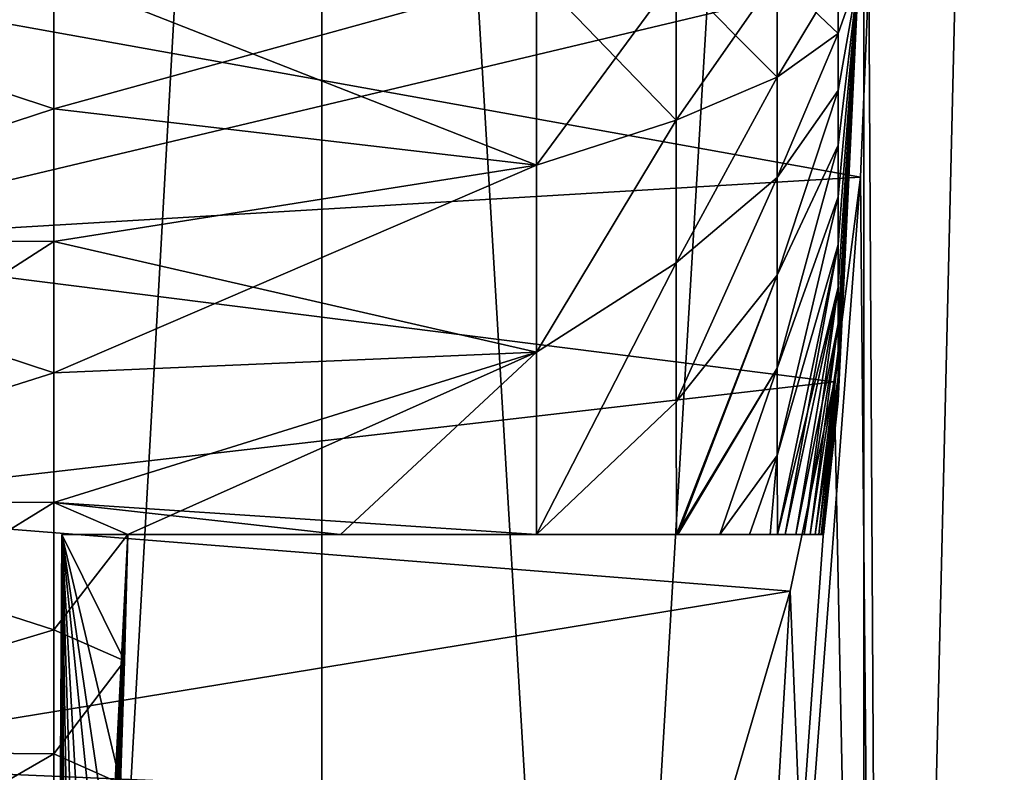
# Model space of a CAD drawing. Header units: metres. Extents: x -109 to 109, y -78 to 121.
# Tile 307 of 656: x -83.68 to -81.47, y 102.24 to 103.93. Entities that reach past the tile are written whole.
import ezdxf

# ---------------------------------------------------------------- set-up
doc = ezdxf.new("R2010")
doc.units = ezdxf.units.M
doc.layers.add('solid_508554_SW0001', color=7, linetype='CONTINUOUS')

msp = doc.modelspace()

# ---------------------------------------------------------------- linework, layer by layer
at = {"layer": 'solid_508554_SW0001'}
for points in [[(-84.141228, 109.825623, -21.482794), (-84.141197, 89.525627, -21.482773), (-82.999992, 89.525627, -20.741665)], [(-84.141228, 109.825623, -21.482794), (-82.999992, 89.525627, -20.741665), (-83.000015, 109.825623, -20.74168)], [(-83.000015, 109.825623, -43.25832), (-84.141197, 89.525627, -42.517227), (-84.141228, 109.825623, -42.517204)], [(-83.000015, 109.825623, -43.25832), (-82.999992, 89.525627, -43.258335), (-84.141197, 89.525627, -42.517227)], [(-83.000015, 109.825623, -20.74168), (-82.999992, 89.525627, -20.741665), (-81.787567, 89.525627, -20.123905)], [(-83.000015, 109.825623, -20.74168), (-81.787567, 89.525627, -20.123905), (-81.787582, 109.825623, -20.123913)], [(-81.787582, 109.825623, -43.876087), (-82.999992, 89.525627, -43.258335), (-83.000015, 109.825623, -43.25832)], [(-81.787582, 109.825623, -43.876087), (-81.787567, 89.525627, -43.876095), (-82.999992, 89.525627, -43.258335)], [(-81.787582, 109.825623, -20.123913), (-81.787567, 89.525627, -20.123905), (-80.517212, 89.525627, -19.636263)], [(-81.787582, 109.825623, -20.123913), (-80.517212, 89.525627, -19.636263), (-80.517212, 109.825623, -19.636263)], [(-80.517212, 109.825623, -44.363735), (-81.787567, 89.525627, -43.876095), (-81.787582, 109.825623, -43.876087)], [(-80.517212, 109.825623, -44.363735), (-80.517212, 89.525627, -44.363735), (-81.787567, 89.525627, -43.876095)], [(-81.739471, 97.425629, -36.641975), (-81.514572, 106.925629, -36.88406), (-81.77636, 104.025627, -36.599998)], [(-81.77636, 104.025627, -27.4), (-81.514572, 106.925629, -27.11594), (-81.739471, 97.425629, -27.358027)], [(-81.739471, 97.425629, -36.641975), (-81.141975, 97.425629, -37.239468), (-81.514572, 106.925629, -36.88406)], [(-81.514572, 106.925629, -27.11594), (-81.141975, 97.425629, -26.760532), (-81.739471, 97.425629, -27.358027)], [(-81.141975, 97.425629, -37.239468), (-80.901939, 106.925629, -37.442696), (-81.514572, 106.925629, -36.88406)], [(-80.901939, 106.925629, -26.557302), (-81.141975, 97.425629, -26.760532), (-81.514572, 106.925629, -27.11594)], [(-83.599998, 103.727486, -36.339771), (-84.5, 103.433311, -36.309486), (-84.5, 104.025627, -36.349998)], [(-83.599998, 104.025627, -36.349998), (-83.599998, 103.727486, -36.339771), (-84.5, 104.025627, -36.349998)], [(-83.599998, 104.025627, -27.65), (-84.5, 104.025627, -27.65), (-84.5, 103.433311, -27.690514)], [(-83.599998, 103.727486, -27.660229), (-83.599998, 104.025627, -27.65), (-84.5, 103.433311, -27.690514)], [(-84.300003, 103.425201, -36.560646), (-81.795609, 103.574554, -36.577835), (-81.77636, 104.025627, -36.599998)], [(-84.300003, 104.025627, -36.599998), (-84.300003, 103.425201, -36.560646), (-81.77636, 104.025627, -36.599998)], [(-84.300003, 104.025627, -27.4), (-81.77636, 104.025627, -27.4), (-81.795601, 103.574562, -27.422165)], [(-84.300003, 103.425201, -27.439354), (-84.300003, 104.025627, -27.4), (-81.795601, 103.574562, -27.422165)], [(-82.520348, 104.025627, -28.273338), (-83.599998, 104.025627, -27.65), (-83.599998, 103.727486, -27.660229)], [(-82.520348, 104.025627, -28.273338), (-83.599998, 103.727486, -27.660229), (-82.520348, 103.601639, -28.297537)], [(-82.520348, 103.601639, -35.702465), (-83.599998, 103.727486, -36.339771), (-83.599998, 104.025627, -36.349998)], [(-82.520348, 103.601639, -35.702465), (-83.599998, 104.025627, -36.349998), (-82.520348, 104.025627, -35.726662)], [(-82.207901, 103.702156, -34.808369), (-82.520348, 103.601639, -35.702465), (-82.520348, 104.025627, -35.726662)], [(-82.207901, 104.025627, -34.826939), (-82.207901, 103.702156, -34.808369), (-82.520348, 104.025627, -35.726662)], [(-82.520348, 103.601639, -28.297537), (-82.207901, 103.702156, -29.191629), (-82.207901, 104.025627, -29.173063)], [(-82.520348, 104.025627, -28.273338), (-82.520348, 103.601639, -28.297537), (-82.207901, 104.025627, -29.173063)], [(-81.981918, 103.797966, -33.885059), (-82.207901, 103.702156, -34.808369), (-82.207901, 104.025627, -34.826939)], [(-81.981918, 104.025627, -33.898758), (-81.981918, 103.797966, -33.885059), (-82.207901, 104.025627, -34.826939)], [(-82.207901, 103.702156, -29.191629), (-81.981918, 103.797966, -30.114939), (-81.981918, 104.025627, -30.101242)], [(-82.207901, 104.025627, -29.173063), (-82.207901, 103.702156, -29.191629), (-81.981918, 104.025627, -30.101242)], [(-81.845535, 103.895828, -32.944374), (-81.981918, 103.797966, -33.885059), (-81.981918, 104.025627, -33.898758)], [(-81.845535, 104.025627, -32.953251), (-81.845535, 103.895828, -32.944374), (-81.981918, 104.025627, -33.898758)], [(-81.845535, 104.025627, -31.046749), (-81.981918, 104.025627, -30.101242), (-81.981918, 103.797966, -30.114939)], [(-81.845535, 103.895828, -31.055628), (-81.845535, 104.025627, -31.046749), (-81.981918, 103.797966, -30.114939)], [(-81.800003, 104.025627, -32), (-81.845535, 104.025627, -31.046749), (-81.845535, 103.895828, -31.055628)], [(-81.800003, 104.025627, -32), (-81.845535, 103.895828, -31.055628), (-81.845535, 103.76844, -31.082098)], [(-81.800003, 104.025627, -32), (-81.845535, 103.76844, -31.082098), (-81.845535, 103.645851, -31.125668)], [(-81.800003, 104.025627, -32), (-81.845535, 103.645851, -31.125668), (-81.845535, 103.530334, -31.185524)], [(-81.800003, 104.025627, -32), (-81.845535, 103.530334, -31.185524), (-81.845535, 103.424042, -31.260551)], [(-81.800003, 104.025627, -32), (-81.845535, 103.424042, -31.260551), (-81.845535, 103.328957, -31.349356)], [(-81.800003, 104.025627, -32), (-81.845535, 103.328957, -31.349356), (-81.845535, 103.246849, -31.450279)], [(-81.800003, 104.025627, -32), (-81.845535, 103.246849, -31.450279), (-81.845535, 103.179245, -31.561441)], [(-81.800003, 104.025627, -32), (-81.845535, 103.179245, -31.561441), (-81.845535, 103.127411, -31.680775)], [(-81.800003, 104.025627, -32), (-81.845535, 103.127411, -31.680775), (-81.845535, 103.092316, -31.806055)], [(-81.800003, 104.025627, -32), (-81.845535, 103.092316, -31.806055), (-81.845535, 103.0746, -31.934948)], [(-81.800003, 104.025627, -32), (-81.845535, 103.0746, -31.934948), (-81.845535, 103.0746, -32.065052)], [(-81.800003, 104.025627, -32), (-81.845535, 103.0746, -32.065052), (-81.845535, 103.092316, -32.193943)], [(-81.800003, 104.025627, -32), (-81.845535, 103.092316, -32.193943), (-81.845535, 103.127411, -32.319225)], [(-81.800003, 104.025627, -32), (-81.845535, 103.127411, -32.319225), (-81.845535, 103.179245, -32.438557)], [(-81.800003, 104.025627, -32), (-81.845535, 103.179245, -32.438557), (-81.845535, 103.246849, -32.549721)], [(-81.800003, 104.025627, -32), (-81.845535, 103.246849, -32.549721), (-81.845535, 103.328957, -32.650646)], [(-81.800003, 104.025627, -32), (-81.845535, 103.328957, -32.650646), (-81.845535, 103.424042, -32.739449)], [(-81.800003, 104.025627, -32), (-81.845535, 103.424042, -32.739449), (-81.845535, 103.530334, -32.814476)], [(-81.800003, 104.025627, -32), (-81.845535, 103.530334, -32.814476), (-81.845535, 103.645851, -32.874332)], [(-81.800003, 104.025627, -32), (-81.845535, 103.645851, -32.874332), (-81.845535, 103.76844, -32.917904)], [(-81.800003, 104.025627, -32), (-81.845535, 103.76844, -32.917904), (-81.845535, 103.895828, -32.944374)], [(-81.800003, 104.025627, -32), (-81.845535, 103.895828, -32.944374), (-81.845535, 104.025627, -32.953251)], [(-81.795609, 103.574554, -36.577835), (-81.739471, 97.425629, -36.641975), (-81.77636, 104.025627, -36.599998)], [(-81.795601, 103.574562, -27.422165), (-81.77636, 104.025627, -27.4), (-81.739471, 97.425629, -27.358027)], [(-81.845535, 103.895828, -32.944374), (-81.981918, 103.573601, -33.844166), (-81.981918, 103.797966, -33.885059)], [(-81.845535, 103.895828, -32.944374), (-81.845535, 103.76844, -32.917904), (-81.981918, 103.573601, -33.844166)], [(-81.845535, 103.895828, -31.055628), (-81.981918, 103.797966, -30.114939), (-81.981918, 103.573601, -30.155832)], [(-81.845535, 103.76844, -31.082098), (-81.845535, 103.895828, -31.055628), (-81.981918, 103.573601, -30.155832)], [(-81.981918, 103.797966, -33.885059), (-82.207901, 103.382927, -34.752911), (-82.207901, 103.702156, -34.808369)], [(-81.981918, 103.797966, -33.885059), (-81.981918, 103.573601, -33.844166), (-82.207901, 103.382927, -34.752911)], [(-82.207901, 103.382927, -29.247089), (-81.981918, 103.573601, -30.155832), (-81.981918, 103.797966, -30.114939)], [(-82.207901, 103.702156, -29.191629), (-82.207901, 103.382927, -29.247089), (-81.981918, 103.797966, -30.114939)], [(-81.845535, 103.76844, -32.917904), (-81.981918, 103.355751, -33.776669), (-81.981918, 103.573601, -33.844166)], [(-81.845535, 103.76844, -32.917904), (-81.845535, 103.645851, -32.874332), (-81.981918, 103.355751, -33.776669)], [(-81.845535, 103.76844, -31.082098), (-81.981918, 103.573601, -30.155832), (-81.981918, 103.355751, -30.223333)], [(-81.845535, 103.645851, -31.125668), (-81.845535, 103.76844, -31.082098), (-81.981918, 103.355751, -30.223333)], [(-83.599998, 103.430756, -27.690866), (-83.599998, 103.727486, -27.660229), (-84.5, 103.433311, -27.690514)], [(-83.599998, 103.727486, -36.339771), (-83.599998, 103.430756, -36.309132), (-84.5, 103.433311, -36.309486)], [(-82.520348, 103.601639, -28.297537), (-83.599998, 103.727486, -27.660229), (-83.599998, 103.430756, -27.690866)], [(-82.520348, 103.601639, -35.702465), (-83.599998, 103.430756, -36.309132), (-83.599998, 103.727486, -36.339771)], [(-82.207901, 103.702156, -34.808369), (-82.520348, 103.183167, -35.630188), (-82.520348, 103.601639, -35.702465)], [(-82.207901, 103.702156, -34.808369), (-82.207901, 103.382927, -34.752911), (-82.520348, 103.183167, -35.630188)], [(-82.520348, 103.183167, -28.369812), (-82.207901, 103.382927, -29.247089), (-82.207901, 103.702156, -29.191629)], [(-82.520348, 103.601639, -28.297537), (-82.520348, 103.183167, -28.369812), (-82.207901, 103.702156, -29.191629)], [(-81.845535, 103.645851, -32.874332), (-81.981918, 103.14756, -33.683533), (-81.981918, 103.355751, -33.776669)], [(-81.845535, 103.645851, -32.874332), (-81.845535, 103.530334, -32.814476), (-81.981918, 103.14756, -33.683533)], [(-81.845535, 103.645851, -31.125668), (-81.981918, 103.355751, -30.223333), (-81.981918, 103.14756, -30.316465)], [(-81.845535, 103.530334, -31.185524), (-81.845535, 103.645851, -31.125668), (-81.981918, 103.14756, -30.316465)], [(-82.520348, 103.601639, -28.297537), (-83.599998, 103.430756, -27.690866), (-83.599998, 103.136818, -27.741772)], [(-82.520348, 103.601639, -28.297537), (-83.599998, 103.136818, -27.741772), (-82.520348, 103.183167, -28.369812)], [(-82.520348, 103.601639, -35.702465), (-82.520348, 103.183167, -35.630188), (-83.599998, 103.430756, -36.309132)], [(-84.300003, 103.425201, -27.439354), (-81.795601, 103.574562, -27.422165), (-81.853981, 103.117241, -27.490574)], [(-84.300003, 103.425201, -36.560646), (-81.853981, 103.11721, -36.509422), (-81.795609, 103.574554, -36.577835)], [(-81.795601, 103.574562, -27.422165), (-81.739471, 97.425629, -27.358027), (-82.260918, 97.425629, -28.023594)], [(-81.853981, 103.117241, -27.490574), (-81.795601, 103.574562, -27.422165), (-82.260918, 97.425629, -28.023594)], [(-81.981918, 103.573601, -33.844166), (-82.207901, 103.072151, -34.661289), (-82.207901, 103.382927, -34.752911)], [(-81.981918, 103.573601, -33.844166), (-81.981918, 103.355751, -33.776669), (-82.207901, 103.072151, -34.661289)], [(-82.207901, 103.072151, -29.338711), (-81.981918, 103.355751, -30.223333), (-81.981918, 103.573601, -30.155832)], [(-82.207901, 103.382927, -29.247089), (-82.207901, 103.072151, -29.338711), (-81.981918, 103.573601, -30.155832)], [(-81.795609, 103.574554, -36.577835), (-81.853981, 103.11721, -36.509422), (-81.739471, 97.425629, -36.641975)], [(-81.845535, 103.530334, -32.814476), (-81.981918, 102.952049, -33.566113), (-81.981918, 103.14756, -33.683533)], [(-81.845535, 103.530334, -32.814476), (-81.845535, 103.424042, -32.739449), (-81.981918, 102.952049, -33.566113)], [(-81.845535, 103.530334, -31.185524), (-81.981918, 103.14756, -30.316465), (-81.981918, 102.952049, -30.433887)], [(-81.845535, 103.424042, -31.260551), (-81.845535, 103.530334, -31.185524), (-81.981918, 102.952049, -30.433887)], [(-83.599998, 103.430756, -27.690866), (-84.5, 103.433311, -27.690514), (-84.5, 102.852028, -27.811306)], [(-83.599998, 103.136818, -36.258228), (-84.5, 102.852028, -36.188694), (-84.5, 103.433311, -36.309486)], [(-83.599998, 103.430756, -36.309132), (-83.599998, 103.136818, -36.258228), (-84.5, 103.433311, -36.309486)], [(-83.599998, 103.136818, -27.741772), (-83.599998, 103.430756, -27.690866), (-84.5, 102.852028, -27.811306)], [(-84.300003, 103.425201, -36.560646), (-84.300003, 102.83506, -36.44326), (-81.853981, 103.11721, -36.509422)], [(-84.300003, 102.83506, -27.556742), (-84.300003, 103.425201, -27.439354), (-81.853981, 103.117241, -27.490574)], [(-82.520348, 103.183167, -35.630188), (-83.599998, 103.136818, -36.258228), (-83.599998, 103.430756, -36.309132)], [(-81.845535, 103.424042, -32.739449), (-81.980934, 102.775627, -33.422478), (-81.981918, 102.952049, -33.566113)], [(-81.845535, 103.424042, -31.260551), (-81.981918, 102.952049, -30.433887), (-81.980934, 102.775627, -30.577522)], [(-81.845535, 103.424042, -32.739449), (-81.845535, 103.328957, -32.650646), (-81.980934, 102.775627, -33.422478)], [(-81.845535, 103.424042, -31.260551), (-81.980934, 102.775627, -30.577522), (-81.963989, 102.775627, -30.699713)], [(-81.845535, 103.328957, -31.349356), (-81.845535, 103.424042, -31.260551), (-81.963989, 102.775627, -30.699713)], [(-82.207901, 103.382927, -34.752911), (-82.520348, 102.775627, -35.510769), (-82.520348, 103.183167, -35.630188)], [(-82.207901, 103.382927, -34.752911), (-82.207901, 103.072151, -34.661289), (-82.520348, 102.775627, -35.510769)], [(-82.520348, 102.775627, -28.489231), (-82.207901, 103.072151, -29.338711), (-82.207901, 103.382927, -29.247089)], [(-82.520348, 103.183167, -28.369812), (-82.520348, 102.775627, -28.489231), (-82.207901, 103.382927, -29.247089)], [(-81.981918, 103.355751, -33.776669), (-82.207184, 102.775627, -34.532681), (-82.207901, 103.072151, -34.661289)], [(-82.207901, 103.072151, -29.338711), (-82.207184, 102.775627, -29.467321), (-81.981918, 103.355751, -30.223333)], [(-81.981918, 103.355751, -33.776669), (-81.981918, 103.14756, -33.683533), (-82.207184, 102.775627, -34.532681)], [(-82.207184, 102.775627, -29.467321), (-82.20385, 102.775627, -29.479994), (-81.981918, 103.355751, -30.223333)], [(-82.20385, 102.775627, -29.479994), (-81.981918, 103.14756, -30.316465), (-81.981918, 103.355751, -30.223333)], [(-81.845535, 103.328957, -32.650646), (-81.963989, 102.775627, -33.300285), (-81.980934, 102.775627, -33.422478)], [(-81.845535, 103.328957, -32.650646), (-81.939911, 102.775627, -33.102745), (-81.963989, 102.775627, -33.300285)], [(-81.845535, 103.328957, -31.349356), (-81.963989, 102.775627, -30.699713), (-81.939911, 102.775627, -30.897255)], [(-81.845535, 103.328957, -32.650646), (-81.845535, 103.246849, -32.549721), (-81.939911, 102.775627, -33.102745)], [(-81.845535, 103.328957, -31.349356), (-81.939911, 102.775627, -30.897255), (-81.92173, 102.775627, -31.074087)], [(-81.845535, 103.246849, -31.450279), (-81.845535, 103.328957, -31.349356), (-81.92173, 102.775627, -31.074087)], [(-81.845535, 103.246849, -32.549721), (-81.92173, 102.775627, -32.925915), (-81.939911, 102.775627, -33.102745)], [(-81.845535, 103.246849, -32.549721), (-81.907768, 102.775627, -32.762436), (-81.92173, 102.775627, -32.925915)], [(-81.845535, 103.246849, -31.450279), (-81.92173, 102.775627, -31.074087), (-81.907768, 102.775627, -31.237566)], [(-81.845535, 103.246849, -32.549721), (-81.845535, 103.179245, -32.438557), (-81.907768, 102.775627, -32.762436)], [(-81.845535, 103.179245, -31.561441), (-81.845535, 103.246849, -31.450279), (-81.907768, 102.775627, -31.237566)], [(-82.520348, 103.183167, -28.369812), (-83.599998, 103.136818, -27.741772), (-83.599998, 102.847061, -27.8127)], [(-83.434357, 102.775627, -27.933414), (-82.520348, 103.183167, -28.369812), (-83.599998, 102.847061, -27.8127)], [(-82.520348, 103.183167, -35.630188), (-83.599998, 102.847061, -36.187298), (-83.599998, 103.136818, -36.258228)], [(-82.520348, 103.183167, -35.630188), (-82.520348, 102.775627, -35.510769), (-83.599998, 102.847061, -36.187298)], [(-82.958611, 102.775627, -28.221712), (-82.520348, 103.183167, -28.369812), (-83.434357, 102.775627, -27.933414)], [(-82.958611, 102.775627, -28.221712), (-82.520348, 102.775627, -28.489231), (-82.520348, 103.183167, -28.369812)], [(-81.845535, 103.179245, -32.438557), (-81.896996, 102.775627, -32.606682), (-81.907768, 102.775627, -32.762436)], [(-81.845535, 103.179245, -31.561441), (-81.907768, 102.775627, -31.237566), (-81.896996, 102.775627, -31.393318)], [(-81.845535, 103.179245, -32.438557), (-81.845535, 103.127411, -32.319225), (-81.896996, 102.775627, -32.606682)], [(-81.845535, 103.179245, -31.561441), (-81.896996, 102.775627, -31.393318), (-81.888855, 102.775627, -31.545387)], [(-81.845535, 103.127411, -31.680775), (-81.845535, 103.179245, -31.561441), (-81.888855, 102.775627, -31.545387)], [(-83.599998, 102.847061, -27.8127), (-83.599998, 103.136818, -27.741772), (-84.5, 102.852028, -27.811306)], [(-83.599998, 103.136818, -36.258228), (-83.599998, 102.847061, -36.187298), (-84.5, 102.852028, -36.188694)], [(-81.981918, 103.14756, -33.683533), (-82.20385, 102.775627, -34.520008), (-82.207184, 102.775627, -34.532681)], [(-81.981918, 103.14756, -33.683533), (-82.109993, 102.775627, -34.131248), (-82.20385, 102.775627, -34.520008)], [(-82.20385, 102.775627, -29.479994), (-82.109993, 102.775627, -29.868752), (-81.981918, 103.14756, -30.316465)], [(-81.981918, 103.14756, -33.683533), (-81.981918, 102.952049, -33.566113), (-82.109993, 102.775627, -34.131248)], [(-82.109993, 102.775627, -29.868752), (-81.981918, 102.952049, -30.433887), (-81.981918, 103.14756, -30.316465)], [(-84.300003, 102.83506, -27.556742), (-81.853981, 103.117241, -27.490574), (-81.952919, 102.649223, -27.610735)], [(-84.300003, 102.83506, -36.44326), (-81.952927, 102.649193, -36.389256), (-81.853981, 103.11721, -36.509422)], [(-81.952919, 102.649223, -27.610735), (-81.853981, 103.117241, -27.490574), (-82.260918, 97.425629, -28.023594)], [(-81.853981, 103.11721, -36.509422), (-81.952927, 102.649193, -36.389256), (-81.739471, 97.425629, -36.641975)], [(-81.845535, 103.127411, -32.319225), (-81.888855, 102.775627, -32.454613), (-81.896996, 102.775627, -32.606682)], [(-81.845535, 103.127411, -32.319225), (-81.88308, 102.775627, -32.303631), (-81.888855, 102.775627, -32.454613)], [(-81.845535, 103.127411, -31.680775), (-81.888855, 102.775627, -31.545387), (-81.88308, 102.775627, -31.696369)], [(-81.845535, 103.127411, -32.319225), (-81.845535, 103.092316, -32.193943), (-81.88308, 102.775627, -32.303631)], [(-81.845535, 103.092316, -31.806055), (-81.845535, 103.127411, -31.680775), (-81.88308, 102.775627, -31.696369)], [(-82.207901, 103.072151, -34.661289), (-82.207184, 102.775627, -34.532681), (-82.520348, 102.775627, -35.510769)], [(-82.520348, 102.775627, -28.489231), (-82.207184, 102.775627, -29.467321), (-82.207901, 103.072151, -29.338711)], [(-81.845535, 103.092316, -32.193943), (-81.879601, 102.775627, -32.152157), (-81.88308, 102.775627, -32.303631)], [(-81.845535, 103.092316, -31.806055), (-81.88308, 102.775627, -31.696369), (-81.879601, 102.775627, -31.847843)], [(-81.845535, 103.092316, -32.193943), (-81.845535, 103.0746, -32.065052), (-81.879601, 102.775627, -32.152157)], [(-81.845535, 103.0746, -31.934948), (-81.845535, 103.092316, -31.806055), (-81.879601, 102.775627, -31.847843)], [(-81.845535, 103.0746, -32.065052), (-81.878433, 102.775627, -32), (-81.879601, 102.775627, -32.152157)], [(-81.845535, 103.0746, -31.934948), (-81.879601, 102.775627, -31.847843), (-81.878433, 102.775627, -32)], [(-81.845535, 103.0746, -32.065052), (-81.845535, 103.0746, -31.934948), (-81.878433, 102.775627, -32)], [(-81.981918, 102.952049, -33.566113), (-82.043755, 102.775627, -33.803669), (-82.109993, 102.775627, -34.131248)], [(-82.109993, 102.775627, -29.868752), (-82.043755, 102.775627, -30.196329), (-81.981918, 102.952049, -30.433887)], [(-81.981918, 102.952049, -33.566113), (-81.997101, 102.775627, -33.529869), (-82.043755, 102.775627, -33.803669)], [(-82.043755, 102.775627, -30.196329), (-81.997101, 102.775627, -30.470133), (-81.981918, 102.952049, -30.433887)], [(-81.981918, 102.952049, -33.566113), (-81.980934, 102.775627, -33.422478), (-81.997101, 102.775627, -33.529869)], [(-81.997101, 102.775627, -30.470133), (-81.980934, 102.775627, -30.577522), (-81.981918, 102.952049, -30.433887)], [(-83.599998, 102.847061, -27.8127), (-84.5, 102.852028, -27.811306), (-84.5, 102.292603, -28.010124)], [(-83.599998, 102.562843, -36.096676), (-84.5, 102.292603, -35.989876), (-84.5, 102.852028, -36.188694)], [(-83.599998, 102.847061, -36.187298), (-83.599998, 102.562843, -36.096676), (-84.5, 102.852028, -36.188694)], [(-83.599998, 102.562843, -27.903322), (-83.599998, 102.847061, -27.8127), (-84.5, 102.292603, -28.010124)], [(-84.300003, 102.83506, -36.44326), (-84.300003, 102.265282, -36.249847), (-81.952927, 102.649193, -36.389256)], [(-84.300003, 102.265282, -27.750154), (-84.300003, 102.83506, -27.556742), (-81.952919, 102.649223, -27.610735)], [(-83.434357, 102.775627, -27.933414), (-83.599998, 102.847061, -27.8127), (-83.599998, 102.562843, -27.903322)], [(-83.434357, 102.775627, -36.066586), (-83.599998, 102.562843, -36.096676), (-83.599998, 102.847061, -36.187298)], [(-82.959145, 102.775627, -35.778614), (-83.434357, 102.775627, -36.066586), (-83.599998, 102.847061, -36.187298)], [(-82.520348, 102.775627, -35.510769), (-82.959145, 102.775627, -35.778614), (-83.599998, 102.847061, -36.187298)], [(-83.434357, 102.775627, -27.933414), (-83.599998, 102.562843, -27.903322), (-83.441856, 102.493462, -28.026466)], [(-83.434357, 102.775627, -36.066586), (-83.441856, 102.493462, -35.973534), (-83.599998, 102.562843, -36.096676)], [(-83.581589, 102.775627, -30.643171), (-83.599365, 99.684067, -31.729191), (-83.599983, 99.675629, -32)], [(-83.581589, 102.775627, -30.643171), (-83.599983, 99.675629, -32), (-83.599365, 99.684067, -32.270809)], [(-83.581589, 102.775627, -30.643171), (-83.59314, 99.759285, -31.171534), (-83.599365, 99.684067, -31.729191)], [(-83.581589, 102.775627, -30.643171), (-83.599365, 99.684067, -32.270809), (-83.59314, 99.759285, -32.828468)], [(-83.581589, 102.775627, -33.356831), (-83.59314, 99.759285, -32.828468), (-83.58107, 99.910385, -33.375629)], [(-83.581589, 102.775627, -33.356831), (-83.581589, 102.775627, -30.643171), (-83.59314, 99.759285, -32.828468)], [(-83.581589, 102.775627, -30.643171), (-83.58107, 99.910385, -30.624371), (-83.59314, 99.759285, -31.171534)], [(-83.581589, 102.775627, -33.356831), (-83.58107, 99.910385, -33.375629), (-83.563889, 100.135696, -33.899998)], [(-83.581589, 102.775627, -33.356831), (-83.563889, 100.135696, -33.899998), (-83.54274, 100.432129, -34.392231)], [(-83.581589, 102.775627, -33.356831), (-83.54274, 100.432129, -34.392231), (-83.519104, 100.795258, -34.843079)], [(-83.581589, 102.775627, -33.356831), (-83.519104, 100.795258, -34.843079), (-83.494675, 101.2192, -35.243633)], [(-83.581589, 102.775627, -33.356831), (-83.494675, 101.2192, -35.243633), (-83.471268, 101.696579, -35.585659)], [(-83.581589, 102.775627, -33.356831), (-83.471268, 101.696579, -35.585659), (-83.460495, 101.95266, -35.732437)], [(-83.581589, 102.775627, -33.356831), (-83.460495, 101.95266, -35.732437), (-83.45063, 102.218674, -35.861942)], [(-83.581589, 102.775627, -33.356831), (-83.45063, 102.218674, -35.861942), (-83.441856, 102.493462, -35.973534)], [(-83.581589, 102.775627, -33.356831), (-83.441856, 102.493462, -35.973534), (-83.434357, 102.775627, -36.066586)], [(-83.581589, 102.775627, -33.356831), (-83.434357, 102.775627, -36.066586), (-81.939911, 102.775627, -33.102745)], [(-83.581589, 102.775627, -33.356831), (-81.939911, 102.775627, -33.102745), (-81.92173, 102.775627, -32.925915)], [(-83.581589, 102.775627, -33.356831), (-81.92173, 102.775627, -32.925915), (-81.907768, 102.775627, -32.762436)], [(-83.581589, 102.775627, -33.356831), (-81.907768, 102.775627, -32.762436), (-81.896996, 102.775627, -32.606682)], [(-83.581589, 102.775627, -33.356831), (-81.896996, 102.775627, -32.606682), (-81.888855, 102.775627, -32.454613)], [(-83.581589, 102.775627, -33.356831), (-81.888855, 102.775627, -32.454613), (-81.88308, 102.775627, -32.303631)], [(-83.581589, 102.775627, -33.356831), (-81.88308, 102.775627, -32.303631), (-81.879601, 102.775627, -32.152157)], [(-83.581589, 102.775627, -33.356831), (-81.879601, 102.775627, -32.152157), (-81.878433, 102.775627, -32)], [(-83.581589, 102.775627, -33.356831), (-81.878433, 102.775627, -32), (-81.879601, 102.775627, -31.847843)], [(-83.581589, 102.775627, -33.356831), (-81.879601, 102.775627, -31.847843), (-81.88308, 102.775627, -31.696369)], [(-83.581589, 102.775627, -33.356831), (-81.88308, 102.775627, -31.696369), (-81.888855, 102.775627, -31.545387)], [(-83.581589, 102.775627, -33.356831), (-81.888855, 102.775627, -31.545387), (-81.896996, 102.775627, -31.393318)], [(-83.581589, 102.775627, -33.356831), (-81.896996, 102.775627, -31.393318), (-81.907768, 102.775627, -31.237566)], [(-83.581589, 102.775627, -33.356831), (-81.907768, 102.775627, -31.237566), (-81.92173, 102.775627, -31.074087)], [(-83.581589, 102.775627, -33.356831), (-81.92173, 102.775627, -31.074087), (-81.939911, 102.775627, -30.897255)], [(-83.581589, 102.775627, -33.356831), (-81.939911, 102.775627, -30.897255), (-81.963989, 102.775627, -30.699713)], [(-83.581589, 102.775627, -33.356831), (-81.963989, 102.775627, -30.699713), (-81.980934, 102.775627, -30.577522)], [(-83.581589, 102.775627, -33.356831), (-81.980934, 102.775627, -30.577522), (-81.997101, 102.775627, -30.470133)], [(-83.581589, 102.775627, -30.643171), (-81.997101, 102.775627, -30.470133), (-82.043755, 102.775627, -30.196329)], [(-83.581589, 102.775627, -33.356831), (-81.997101, 102.775627, -30.470133), (-83.581589, 102.775627, -30.643171)], [(-83.581589, 102.775627, -30.643171), (-82.043755, 102.775627, -30.196329), (-82.109993, 102.775627, -29.868752)], [(-83.581589, 102.775627, -30.643171), (-82.109993, 102.775627, -29.868752), (-82.20385, 102.775627, -29.479994)], [(-83.581589, 102.775627, -30.643171), (-82.20385, 102.775627, -29.479994), (-82.207184, 102.775627, -29.467321)], [(-83.581589, 102.775627, -30.643171), (-82.207184, 102.775627, -29.467321), (-82.520348, 102.775627, -28.489231)], [(-82.958611, 102.775627, -28.221712), (-83.581589, 102.775627, -30.643171), (-82.520348, 102.775627, -28.489231)], [(-83.581589, 102.775627, -30.643171), (-83.434357, 102.775627, -27.933414), (-83.58107, 99.910385, -30.624371)], [(-82.958611, 102.775627, -28.221712), (-83.434357, 102.775627, -27.933414), (-83.581589, 102.775627, -30.643171)], [(-83.434357, 102.775627, -27.933414), (-83.563889, 100.135696, -30.100002), (-83.58107, 99.910385, -30.624371)], [(-83.434357, 102.775627, -27.933414), (-83.54274, 100.432129, -29.607771), (-83.563889, 100.135696, -30.100002)], [(-83.434357, 102.775627, -27.933414), (-83.519104, 100.795258, -29.156923), (-83.54274, 100.432129, -29.607771)], [(-83.434357, 102.775627, -27.933414), (-83.494675, 101.2192, -28.756367), (-83.519104, 100.795258, -29.156923)], [(-83.434357, 102.775627, -27.933414), (-83.471268, 101.696579, -28.414341), (-83.494675, 101.2192, -28.756367)], [(-83.434357, 102.775627, -27.933414), (-83.460495, 101.95266, -28.267563), (-83.471268, 101.696579, -28.414341)], [(-83.434357, 102.775627, -27.933414), (-83.45063, 102.218674, -28.138058), (-83.460495, 101.95266, -28.267563)], [(-83.434357, 102.775627, -27.933414), (-83.441856, 102.493462, -28.026466), (-83.45063, 102.218674, -28.138058)], [(-82.520348, 102.775627, -35.510769), (-83.434357, 102.775627, -36.066586), (-82.959145, 102.775627, -35.778614)], [(-82.207184, 102.775627, -34.532681), (-83.434357, 102.775627, -36.066586), (-82.520348, 102.775627, -35.510769)], [(-82.20385, 102.775627, -34.520008), (-83.434357, 102.775627, -36.066586), (-82.207184, 102.775627, -34.532681)], [(-82.109993, 102.775627, -34.131248), (-83.434357, 102.775627, -36.066586), (-82.20385, 102.775627, -34.520008)], [(-82.043755, 102.775627, -33.803669), (-83.434357, 102.775627, -36.066586), (-82.109993, 102.775627, -34.131248)], [(-81.997101, 102.775627, -33.529869), (-83.434357, 102.775627, -36.066586), (-82.043755, 102.775627, -33.803669)], [(-81.980934, 102.775627, -33.422478), (-83.434357, 102.775627, -36.066586), (-81.997101, 102.775627, -33.529869)], [(-81.963989, 102.775627, -33.300285), (-83.434357, 102.775627, -36.066586), (-81.980934, 102.775627, -33.422478)], [(-81.939911, 102.775627, -33.102745), (-83.434357, 102.775627, -36.066586), (-81.963989, 102.775627, -33.300285)], [(-84.300003, 102.265282, -27.750154), (-81.952919, 102.649223, -27.610735), (-82.092957, 102.17057, -27.790623)], [(-84.300003, 102.265282, -36.249847), (-82.092964, 102.170547, -36.209366), (-81.952927, 102.649193, -36.389256)], [(-82.092957, 102.17057, -27.790623), (-81.952919, 102.649223, -27.610735), (-82.260918, 97.425629, -28.023594)], [(-81.952927, 102.649193, -36.389256), (-82.092964, 102.170547, -36.209366), (-81.739471, 97.425629, -36.641975)], [(-83.599998, 102.285507, -28.013212), (-83.599998, 102.562843, -27.903322), (-84.5, 102.292603, -28.010124)], [(-83.599998, 102.562843, -36.096676), (-83.599998, 102.285507, -35.98679), (-84.5, 102.292603, -35.989876)], [(-83.441856, 102.493462, -28.026466), (-83.599998, 102.562843, -27.903322), (-83.599998, 102.285507, -28.013212)], [(-83.441856, 102.493462, -35.973534), (-83.599998, 102.285507, -35.98679), (-83.599998, 102.562843, -36.096676)], [(-83.441856, 102.493462, -28.026466), (-83.599998, 102.285507, -28.013212), (-83.45063, 102.218674, -28.138058)], [(-83.441856, 102.493462, -35.973534), (-83.45063, 102.218674, -35.861942), (-83.599998, 102.285507, -35.98679)], [(-83.599998, 102.285507, -28.013212), (-84.5, 102.292603, -28.010124), (-84.5, 101.76545, -28.28327)], [(-83.599998, 102.016357, -35.85815), (-84.5, 101.76545, -35.716732), (-84.5, 102.292603, -35.989876)], [(-83.599998, 102.285507, -35.98679), (-83.599998, 102.016357, -35.85815), (-84.5, 102.292603, -35.989876)], [(-83.599998, 102.016357, -28.14185), (-83.599998, 102.285507, -28.013212), (-84.5, 101.76545, -28.28327)], [(-83.45063, 102.218674, -28.138058), (-83.599998, 102.285507, -28.013212), (-83.599998, 102.016357, -28.14185)], [(-83.45063, 102.218674, -35.861942), (-83.599998, 102.016357, -35.85815), (-83.599998, 102.285507, -35.98679)], [(-84.300003, 102.265282, -36.249847), (-84.300003, 101.725624, -35.983715), (-82.092964, 102.170547, -36.209366)], [(-84.300003, 101.725624, -28.016283), (-84.300003, 102.265282, -27.750154), (-82.092957, 102.17057, -27.790623)]]:
    msp.add_3dface(points, dxfattribs=at)

doc.saveas('drawing.dxf')
